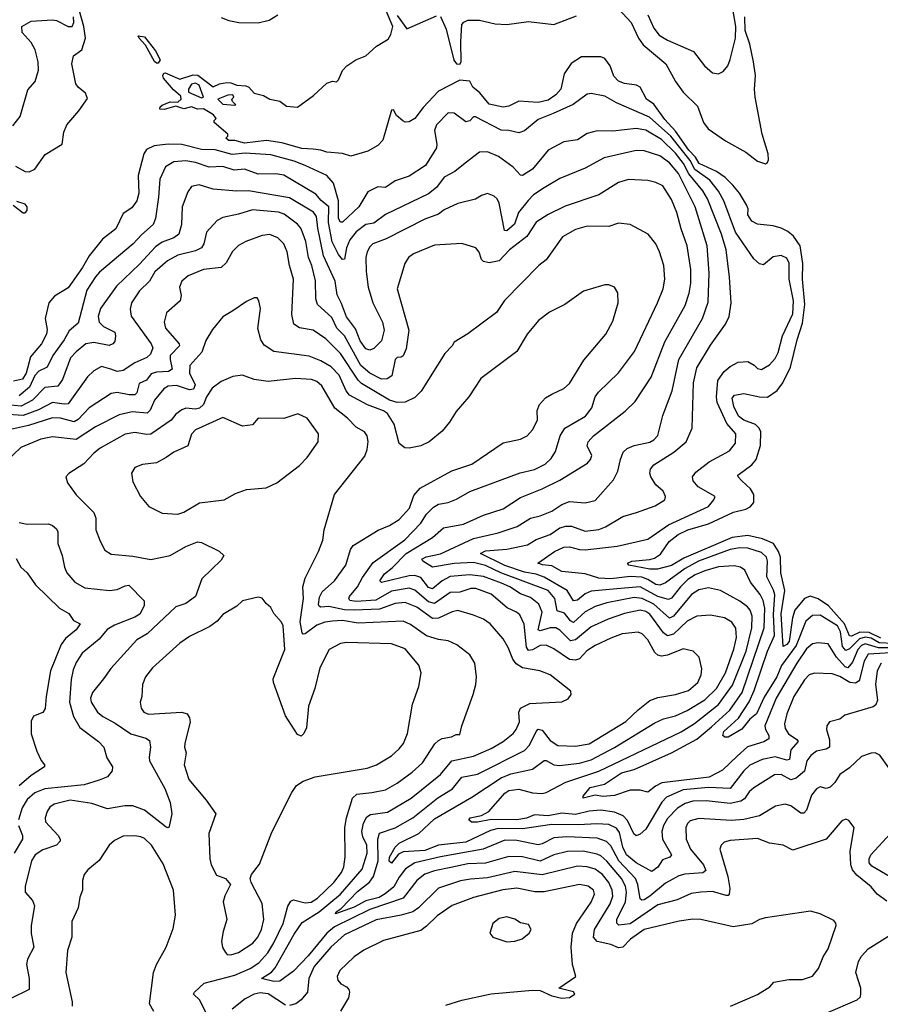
# Model space of a CAD drawing. Extents: x 1246230 to 1426786, y 660032 to 763141.
# Tile 539 of 566: x 1364347 to 1368742, y 746633 to 751660. Entities that reach past the tile are written whole.
import ezdxf

# ---------------------------------------------------------------- set-up
doc = ezdxf.new("R2010")
doc.units = 0

msp = doc.modelspace()

# ---------------------------------------------------------------- linework, layer by layer
at = {"layer": '0CON10XD'}
for points in [[(1364325, 750911.8), (1364375, 750885.4), (1364395, 750882.5), (1364425, 750896.9), (1364477.6, 750972.4), (1364564.4, 751025), (1364573.1, 751085), (1364587, 751123), (1364649.6, 751195), (1364692.8, 751257.2), (1364683.5, 751285), (1364645.2, 751315.2), (1364633.3, 751333.3), (1364613.9, 751435), (1364622.5, 751475), (1364665, 751506.8), (1364683.1, 751565), (1364675.1, 751625.1), (1364650.7, 751710.7)], [(1368745, 748502.3), (1368685, 748530.5), (1368637.2, 748532.8), (1368595, 748512.2), (1368585, 748514.7), (1368559.6, 748575), (1368476.6, 748666.6), (1368425, 748703.1), (1368383.5, 748716.5), (1368355, 748704.8), (1368305.1, 748645), (1368293.5, 748606.5), (1368276.4, 748485), (1368265, 748469.1), (1368245, 748459.2), (1368236.2, 748626.2), (1368254.9, 748745), (1368233.2, 748835), (1368231.3, 748915), (1368222.4, 748945), (1368195.9, 748985), (1368139.8, 749009.8), (1368065.5, 749025.5), (1367985, 749016.2), (1367738.7, 748911.3), (1367675, 748872.6), (1367604, 748855), (1367565, 748854.2), (1367456.7, 748875), (1367450, 748885), (1367472.5, 748895), (1367565, 748903.9), (1367588.6, 748911.4), (1367618.6, 748931.4), (1367663.8, 748995), (1367708.6, 749031.4), (1367758.5, 749055), (1367865, 749086.3), (1367992.1, 749145), (1368055, 749161.3), (1368077.1, 749172.9), (1368095.7, 749195), (1368095.2, 749235), (1368079.5, 749265), (1368035, 749305.9), (1368015.4, 749325), (1368013.6, 749335), (1368085, 749387.5), (1368108.3, 749415), (1368129.2, 749485), (1368131.9, 749555), (1368123.3, 749575), (1368105, 749593.8), (1368045, 749615.2), (1368018.3, 749635), (1367993, 749685), (1367985, 749728), (1367996.8, 749743.2), (1368045, 749751.1), (1368125, 749734.4), (1368165, 749732.2), (1368215, 749766), (1368244, 749805), (1368282.4, 749885), (1368316.7, 750025), (1368345, 750110.5), (1368356.6, 750205), (1368344.1, 750335), (1368346.5, 750415), (1368332.3, 750505), (1368298.6, 750555), (1368269.2, 750579.2), (1368234.8, 750595.2), (1368195, 750606.7), (1368115.3, 750615.3), (1368085, 750631.9), (1368065, 750663.8), (1368067, 750695), (1368058, 750715), (1368023.3, 750775), (1367988.7, 750815), (1367950, 750855), (1367905, 750885.1), (1367816.5, 750926.5), (1367798.7, 750958.7), (1367764.5, 750994.5), (1367695, 751091.2), (1367640.6, 751150.6), (1367585, 751229), (1367547.7, 751255), (1367515.5, 751315), (1367496, 751326), (1367435, 751333.8), (1367405, 751345.6), (1367381, 751371), (1367362.2, 751425), (1367335, 751461.9), (1367315, 751469.7), (1367215, 751470.6), (1367162.9, 751437.1), (1367126.7, 751383.4), (1367110.4, 751305), (1367085, 751276.9), (1367045, 751248.4), (1366995, 751237.7), (1366896.4, 751243.6), (1366845, 751218.1), (1366815, 751212.7), (1366745, 751228.5), (1366697.3, 751287.3), (1366660.4, 751315), (1366645, 751346.8), (1366595, 751351), (1366485, 751294.6), (1366408.1, 751211.9), (1366365, 751155.6), (1366335, 751138.1), (1366315, 751136.9), (1366303, 751143), (1366271.5, 751171.5), (1366255, 751200), (1366245, 751197.5), (1366200.8, 751045), (1366175, 751018), (1366125, 750988), (1366037.6, 750962.4), (1365995, 750976), (1365915, 750982.9), (1365884.3, 750994.3), (1365845, 750998.1), (1365787.9, 751002.1), (1365685, 751031.5), (1365607.3, 751042.7), (1365495, 751029.2), (1365445, 751043.3), (1365415, 751043.3), (1365400, 751055), (1365410, 751065), (1365410, 751075), (1365340, 751135), (1365340, 751145), (1365350, 751155), (1365336.2, 751175), (1365285, 751204), (1365255, 751202.5), (1365225, 751215.6), (1365185, 751205.4), (1365145, 751219.2), (1365085, 751201.8), (1365062.9, 751202.9), (1365064.7, 751215.3), (1365075, 751223.5), (1365115, 751240.9), (1365155, 751238.5), (1365172.1, 751255), (1365169.4, 751269.4), (1365131.9, 751301.9), (1365081.6, 751361.6), (1365078.5, 751375), (1365083.1, 751386.9), (1365090.6, 751389.4), (1365165, 751356.7), (1365232.3, 751377.7), (1365257.2, 751377.2), (1365335, 751317.5), (1365367, 751333), (1365405, 751339.1), (1365425, 751338), (1365455, 751325.3), (1365502.6, 751322.6), (1365517.8, 751315), (1365545, 751285.6), (1365592.4, 751272.4), (1365625, 751254.7), (1365675, 751244.4), (1365708.8, 751218.8), (1365765, 751213.3), (1365847.5, 751272.5), (1365915, 751336.2), (1365945, 751346.2), (1365965, 751342.5), (1365975, 751352.5), (1365995, 751401.2), (1366017.5, 751425), (1366064.2, 751455), (1366114.1, 751475.9), (1366169.2, 751525), (1366228.8, 751561.2), (1366242.2, 751585), (1366251.9, 751625), (1366219.2, 751705)], [(1367385, 751737.7), (1367469.3, 751645), (1367506.5, 751565), (1367531.3, 751531.3), (1367646, 751435), (1367695.3, 751345), (1367735, 751289.1), (1367808, 751218), (1367838.1, 751135), (1367863.2, 751103.2), (1367951.7, 751041.7), (1368054.4, 750984.4), (1368115, 750936.9), (1368155, 750924), (1368165, 750930), (1368170.8, 750945), (1368169.1, 750975), (1368137.9, 751075), (1368102.9, 751265), (1368099, 751305), (1368104.2, 751375.8), (1368094.1, 751445), (1368075.8, 751535.8), (1368051.2, 751605), (1368049.9, 751675)], [(1367554.7, 751685), (1367585, 751616.7), (1367611.7, 751581.7), (1367655.7, 751555), (1367786.9, 751496.9), (1367843.6, 751423.6), (1367885, 751388.8), (1367915, 751383.8), (1367940, 751395), (1367962.5, 751425), (1367975, 751456.7), (1368002.7, 751565), (1368004.7, 751625), (1367983.2, 751745)], [(1364312.4, 751117.6), (1364350, 751165), (1364388.3, 751301.7), (1364425.8, 751345), (1364443, 751403), (1364442.2, 751445), (1364426.2, 751506.2), (1364405, 751542.9), (1364360, 751595), (1364358, 751625), (1364405, 751653.3), (1364515, 751660), (1364535, 751656.2), (1364595, 751625.6), (1364615, 751624.5), (1364623.9, 751645), (1364621.9, 751675)], [(1365375, 751672), (1365415.8, 751655.8), (1365465.9, 751645.9), (1365565, 751644.2), (1365621.7, 751658.3), (1365665.9, 751684.1)], [(1366275, 751681.2), (1366323.6, 751613.6), (1366475, 751679.4)], [(1366495, 751676), (1366525, 751612), (1366563.3, 751453.3), (1366577.8, 751435), (1366595, 751432.6), (1366601.6, 751445), (1366598.9, 751548.9), (1366604.6, 751635), (1366615, 751648), (1366635, 751657.5), (1366695, 751656.9), (1366775, 751639.2), (1366835, 751635.6), (1366945, 751651.5), (1367075, 751634.7), (1367189.9, 751680.1)], [(1365055, 751437.3), (1365045, 751437.3), (1365035, 751446.9), (1364989.7, 751529.7), (1364956.7, 751565), (1364951.7, 751578.3), (1364985, 751572.5), (1365040.8, 751500.8), (1365064.6, 751455), (1365055, 751437.3)], [(1365275, 751261.4), (1365285, 751264.2), (1365264, 751325), (1365244.4, 751335.6), (1365225, 751330.8), (1365208.9, 751305), (1365209.6, 751289.6), (1365275, 751261.4)], [(1367595, 748775.9), (1367555, 748802), (1367523.4, 748813.4), (1367465, 748817), (1367365, 748805.1), (1367305, 748807.8), (1367235, 748830.8), (1367115, 748841.9), (1367065, 748872), (1367016, 748876), (1366992, 748885), (1367077.9, 748945), (1367125, 748967.4), (1367155, 748968.9), (1367205, 748954.7), (1367235, 748953), (1367398.2, 748971.8), (1367555, 749007.6), (1367659.7, 749080.3), (1367864.4, 749175), (1367891.1, 749208.9), (1367898.8, 749225), (1367811.8, 749275), (1367785.5, 749305), (1367783.3, 749325), (1367799.9, 749350.1), (1367867.9, 749402.1), (1367972, 749458), (1368001.7, 749498.3), (1368003.8, 749545), (1367958.7, 749598.7), (1367908.7, 749705), (1367904.5, 749735), (1367912, 749818), (1367945, 749864.5), (1367975, 749889.5), (1368015, 749910.5), (1368065, 749914.2), (1368096.8, 749896.8), (1368115, 749878.8), (1368135, 749874), (1368175, 749897.5), (1368205, 749930), (1368219.5, 749960.5), (1368242.9, 750045), (1368295, 750157.5), (1368299.1, 750225), (1368275.5, 750335), (1368276.6, 750416.6), (1368265, 750442), (1368235, 750455.7), (1368195, 750450), (1368145, 750408.8), (1368125, 750414), (1368095, 750438.6), (1368001.6, 750575), (1367942.5, 750735), (1367914.6, 750784.6), (1367870.8, 750840.8), (1367795, 750895.7), (1367771.1, 750941.1), (1367671.5, 751065), (1367562.8, 751162.8), (1367395.3, 751235.3), (1367335, 751269.1), (1367265, 751283.1), (1367245, 751280), (1367173.8, 751226.2), (1367070.4, 751180.4), (1366995, 751150.3), (1366925, 751093.3), (1366895, 751082.1), (1366845, 751094.6), (1366805, 751095.7), (1366675, 751164.6), (1366665, 751164.5), (1366645, 751144.4), (1366625, 751138.5), (1366565, 751182.2), (1366535, 751184.5), (1366475, 751124), (1366465.5, 751095), (1366476.8, 751025), (1366474.7, 751005.3), (1366418.5, 750915), (1366335, 750860.9), (1366265, 750837.3), (1366215, 750802.5), (1366175, 750806.7), (1366125, 750781.5), (1366079.1, 750705), (1365995, 750626.5), (1365985, 750625.9), (1365974.7, 750644.7), (1365974.8, 750735), (1365949.7, 750825), (1365915.5, 750865), (1365805, 750915.3), (1365748.2, 750938.2), (1365629.2, 750969.2), (1365497.7, 750977.7), (1365431.7, 750971.7), (1365344.5, 750995.5), (1365275, 750996.7), (1365175, 751022.7), (1365105, 751024.1), (1365033.6, 751016.4), (1364995, 750997.5), (1364980.3, 750975), (1364951.2, 750865), (1364955.8, 750775), (1364945, 750735.6), (1364920, 750700), (1364875, 750670.6), (1364837.2, 750592.8), (1364770.6, 750539.4), (1364701.8, 750455), (1364668.3, 750395), (1364595, 750291.5), (1364525, 750248.9), (1364496.7, 750215), (1364477.3, 750135), (1364487.9, 750077.9), (1364484.2, 750054.2), (1364458.8, 750005), (1364402.2, 749937.8), (1364380.7, 749855), (1364360.7, 749825), (1364315, 749814.8)], [(1365445, 751223.8), (1365450, 751225), (1365433, 751243), (1365430, 751255), (1365440, 751265), (1365435, 751276.2), (1365410, 751275), (1365358.8, 751255), (1365385, 751229.2), (1365445, 751223.8)], [(1368805, 748452), (1368732.6, 748452.6), (1368665, 748473.7), (1368645, 748464.6), (1368627.7, 748445), (1368599.7, 748380.3), (1368575, 748350), (1368562.1, 748355), (1368517.4, 748405), (1368475, 748472.5), (1368425, 748478.5), (1368395, 748472.8), (1368365, 748446.8), (1368315.2, 748375), (1368209.6, 748195), (1368151.7, 748055), (1368155.2, 748035), (1368172.4, 748005), (1368172.3, 747987.7), (1368146.6, 747973.4), (1368063.2, 747946.8), (1368010.1, 747899.9), (1367935, 747828.6), (1367867.2, 747792.8), (1367626.1, 747763.9), (1367593.3, 747746.7), (1367555, 747715.5), (1367515, 747726.5), (1367465, 747725.4), (1367385, 747699.2), (1367325, 747694.4), (1367285, 747699.7), (1367224, 747685), (1367223.6, 747695), (1367260.5, 747739.5), (1367333.5, 747756.5), (1367419.3, 747815), (1367485, 747831.8), (1367675, 747915.9), (1367805, 747986.9), (1367880, 748049.9), (1367972.9, 748135), (1368035.5, 748225), (1368148.7, 748555), (1368151.2, 748655), (1368144.1, 748694.1), (1368128.3, 748725), (1368078.5, 748788.5), (1368049.7, 748849.7), (1368028, 748865), (1367995, 748871.3), (1367915, 748865.5), (1367845, 748845.5), (1367796.7, 748825), (1367759.2, 748800.8), (1367720.6, 748765), (1367675, 748705.8), (1367660.4, 748699.6), (1367605, 748715.6), (1367515, 748763.6), (1367395.4, 748754.6), (1367265, 748742.4), (1367235, 748728), (1367195, 748696.2), (1367175, 748693.2), (1367142.2, 748745), (1367025, 748813.4), (1366985, 748828.6), (1366925, 748839.1), (1366823.7, 748873.7), (1366700, 748935), (1366725, 748947.2), (1366835, 748956.2), (1366940.8, 748979.2), (1366985, 749005.4), (1367055, 749031.6), (1367105, 749064.7), (1367135, 749073.8), (1367165, 749073.7), (1367235, 749048.9), (1367305, 749057.6), (1367339, 749071), (1367426.4, 749123.6), (1367495.9, 749144.1), (1367591.7, 749178.3), (1367641.2, 749208.8), (1367644, 749225), (1367632.1, 749252.1), (1367595.6, 749285), (1367570.6, 749325), (1367564.5, 749345), (1367567.9, 749365), (1367585, 749387.1), (1367687.9, 749452.1), (1367751.1, 749505), (1367781.5, 749575), (1367786.9, 749805), (1367805, 749882.5), (1367875, 749997.8), (1367950.9, 750105), (1367970, 750145), (1367980, 750215), (1367972.2, 750345), (1367955.2, 750485), (1367930.7, 750565), (1367859.3, 750745), (1367835, 750786.8), (1367763.4, 750873.4), (1367737.4, 750925), (1367695, 750978.4), (1367625, 751048.5), (1367545, 751095.2), (1367495, 751104.8), (1367375, 751091.3), (1367295, 751092.1), (1367245, 751078.2), (1367195, 751046.4), (1367125, 751037.1), (1367045, 750993.3), (1366965, 750897.1), (1366915, 750863.6), (1366905, 750866.9), (1366867.6, 750907.6), (1366791.5, 750961.5), (1366735, 750984.6), (1366695, 750983.8), (1366622, 750928), (1366568.5, 750885), (1366514.4, 750855.6), (1366475, 750803.8), (1366435, 750770.3), (1366215, 750664.7), (1366155, 750620.3), (1366115, 750613.8), (1366065, 750577.3), (1366033.5, 750536.5), (1366016.2, 750495), (1366005, 750437.5), (1365995, 750435.8), (1365975, 750460.9), (1365943.1, 750525), (1365923.7, 750623.7), (1365924.9, 750705), (1365886.9, 750736.9), (1365859.8, 750769.8), (1365695, 750865.8), (1365655, 750872.6), (1365565, 750871.9), (1365495, 750896.5), (1365441.7, 750891.7), (1365385, 750910.3), (1365315, 750906.2), (1365245, 750931.3), (1365195, 750939.8), (1365135, 750933.6), (1365092, 750908), (1365063.5, 750846.5), (1365056.6, 750753.4), (1365040, 750645), (1365029.1, 750615), (1364968.5, 750561.5), (1364927.1, 750515), (1364755, 750370.7), (1364735, 750347.7), (1364690.2, 750279.8), (1364645, 750110.5), (1364599.2, 750070.8), (1364574.3, 750025), (1364515.7, 749945), (1364486.9, 749885), (1364444.9, 749865.1), (1364425, 749843.5), (1364397, 749783), (1364345, 749738.9)], [(1368795, 748427.5), (1368679.7, 748420.3), (1368659.5, 748385), (1368633.3, 748285), (1368615, 748271.6), (1368585.9, 748275.9), (1368535, 748305.6), (1368495, 748320.3), (1368405, 748323.8), (1368378.1, 748315), (1368355, 748289.6), (1368299.5, 748205), (1368263.9, 748115), (1368252.8, 748065), (1368255, 748040.6), (1368273.1, 748013.1), (1368315.5, 747985), (1368321.5, 747975), (1368285, 747932.7), (1368277.5, 747882.5), (1368265, 747879), (1368205, 747896), (1368138.1, 747881.9), (1368075, 747853.9), (1368045, 747824.7), (1367975.6, 747735), (1367865, 747738.9), (1367735, 747728.2), (1367649.7, 747690.3), (1367626, 747664), (1367545, 747526.5), (1367515, 747500.6), (1367495, 747493.3), (1367482.2, 747502.2), (1367450.9, 747570.9), (1367429.1, 747595), (1367385, 747612.9), (1367315, 747623), (1367255, 747619.5), (1367185, 747601.1), (1367115, 747608), (1367045, 747594.9), (1366975, 747600.7), (1366935, 747583.8), (1366885, 747574.7), (1366753.7, 747576.3), (1366685, 747562.8), (1366653.3, 747563.3), (1366640.5, 747575), (1366646.7, 747585), (1366705, 747596.7), (1366743, 747617), (1366825, 747710), (1366845.2, 747724.8), (1366895, 747731.8), (1366965, 747712.7), (1367015, 747709.6), (1367034.6, 747714.6), (1367135, 747767.1), (1367305, 747822.6), (1367725, 748023.2), (1367793, 748067), (1367915, 748163), (1367987.6, 748262.4), (1368056, 748435), (1368085.7, 748554.3), (1368087.7, 748615), (1368076.8, 748645), (1368062.7, 748662.7), (1368025, 748690.7), (1367925.8, 748745), (1367865, 748758.8), (1367815, 748748.9), (1367776.7, 748725), (1367685, 748614.3), (1367665, 748603.8), (1367585.1, 748675.1), (1367525, 748704.9), (1367485, 748709.9), (1367345, 748683), (1367285, 748663.4), (1367235, 748636.4), (1367175, 748582.5), (1367160.2, 748590.2), (1367129.8, 748629.8), (1367091.4, 748641.4), (1367080.4, 748705), (1367045, 748745.9), (1366804.3, 748835), (1366725, 748872.4), (1366665, 748887.7), (1366565, 748883.5), (1366455, 748864.3), (1366405.5, 748895), (1366400, 748905), (1366422.5, 748917.5), (1366495, 748932.5), (1366665, 749011.1), (1366790.3, 749039.7), (1366888.1, 749071.9), (1366955, 749114.7), (1367005, 749126.9), (1367065, 749151.2), (1367115, 749184), (1367155, 749200.7), (1367235, 749192.9), (1367285, 749205.5), (1367379.7, 749310.3), (1367401.8, 749355), (1367415.2, 749414.8), (1367428.4, 749451.6), (1367448.9, 749471.1), (1367485, 749485.4), (1367565, 749502.9), (1367585.6, 749515), (1367605, 749537.5), (1367630.9, 749639.1), (1367679.1, 749765), (1367713.1, 749925), (1367834.2, 750135), (1367862.1, 750217.9), (1367868.5, 750365), (1367857.1, 750505), (1367796.9, 750705), (1367710.7, 750875), (1367665, 750929.5), (1367615, 750964.7), (1367535, 750990.8), (1367495, 750991.8), (1367330.8, 750955), (1367235, 750901.8), (1367105, 750849.6), (1367025, 750802.3), (1366970, 750765), (1366942.9, 750737.1), (1366894.8, 750675.2), (1366874, 750616), (1366835, 750581.1), (1366823.3, 750583.3), (1366795, 750723.3), (1366785.5, 750745), (1366769.1, 750759.1), (1366735, 750772.5), (1366705, 750762.9), (1366675, 750743.5), (1366585, 750721.8), (1366515, 750689.2), (1366485, 750667.5), (1366415, 750640.9), (1366218.1, 750541.9), (1366151.1, 750515), (1366135, 750500.5), (1366122, 750475), (1366114.6, 750445), (1366115.5, 750375), (1366126.1, 750293.9), (1366150, 750215), (1366200.4, 750115), (1366208.1, 750075), (1366195, 750020.8), (1366155, 749981.5), (1366135, 749971.9), (1366115, 749979.5), (1366085, 750019.6), (1366061, 750081), (1366015, 750143.5), (1365991.1, 750211.1), (1365967.5, 750255), (1365958.6, 750325), (1365898.9, 750455), (1365868.8, 750595), (1365862.9, 750655), (1365847.1, 750677.1), (1365725, 750751), (1365515, 750786.7), (1365455, 750785.3), (1365335, 750794.7), (1365263.6, 750816.4), (1365225, 750808.6), (1365205, 750781.2), (1365176.2, 750705), (1365174.1, 750615), (1365159.1, 750565), (1365134.4, 750545.6), (1365075, 750524.3), (1365040.2, 750499.8), (1364958.7, 750411.3), (1364841.1, 750298.9), (1364760.3, 750185), (1364748.4, 750145), (1364753.6, 750115), (1364775, 750093.8), (1364832.5, 750065), (1364836.9, 750045), (1364832.5, 750017.5), (1364823.1, 750005), (1364804, 749996), (1364725, 750012.2), (1364685, 750004.6), (1364635.2, 749964.8), (1364607.3, 749932.7), (1364565, 749822.2), (1364541.6, 749788.4), (1364475, 749781.8), (1364412.7, 749717.3), (1364355, 749686.2), (1364209.2, 749700.8)], [(1368745.9, 748374.1), (1368724.8, 748335.2), (1368716.5, 748265), (1368726.7, 748185), (1368718.1, 748161.9), (1368705, 748152.3), (1368561.1, 748108.9), (1368535, 748089.2), (1368482.5, 748075), (1368468.8, 748055), (1368467.5, 748035), (1368482.4, 747982.4), (1368482.1, 747945), (1368465.3, 747934.7), (1368415, 747924.7), (1368387.6, 747902.4), (1368367.1, 747875), (1368355, 747823.1), (1368312.3, 747787.7), (1368285, 747779.2), (1368235, 747805.8), (1368201.4, 747805), (1368095, 747737.5), (1368072.3, 747717.7), (1368048.3, 747681.7), (1368029.8, 747670.2), (1367975, 747658.3), (1367852.2, 747672.2), (1367785, 747669.5), (1367745, 747657.8), (1367705.7, 747634.3), (1367655, 747581.6), (1367634.4, 747545), (1367626, 747515), (1367628.8, 747475), (1367674.6, 747395), (1367666.2, 747383.8), (1367629.5, 747370.5), (1367605, 747332.7), (1367575, 747310), (1367495, 747354.1), (1367446.2, 747395), (1367426.8, 747435), (1367409.8, 747509.8), (1367395, 747532.6), (1367355, 747550.7), (1367294.8, 747554.8), (1367201.3, 747548.7), (1367065, 747550.4), (1366915, 747529.1), (1366789.7, 747530.3), (1366750.5, 747519.5), (1366625, 747460.4), (1366485, 747445.4), (1366415, 747418.5), (1366305, 747411.9), (1366281.6, 747398.4), (1366245, 747353.8), (1366233.3, 747363.3), (1366235, 747383.3), (1366264.1, 747435), (1366285.3, 747455), (1366385, 747505.3), (1366465, 747579), (1366655, 747689.6), (1366805, 747788.7), (1366855, 747809.8), (1366965, 747833.5), (1367025, 747877.1), (1367035, 747877.7), (1367075, 747855.9), (1367102.7, 747852.7), (1367205, 747864.4), (1367265, 747881.2), (1367385, 747943.5), (1367589.6, 748070.4), (1367635, 748090), (1367695, 748105.3), (1367755, 748132), (1367845, 748187), (1367904.4, 748245.6), (1367951.6, 748325), (1367993.7, 748446.3), (1368007.2, 748505), (1368003.9, 748553.9), (1367983.5, 748583.5), (1367946.1, 748606.1), (1367875, 748619.3), (1367805, 748613.9), (1367755, 748589.7), (1367685, 748522.6), (1367655, 748513.8), (1367635, 748528.6), (1367565, 748624.3), (1367545, 748637.6), (1367515, 748644.4), (1367435, 748628.7), (1367351.6, 748598.4), (1367265, 748559.5), (1367185, 748494.3), (1367159, 748489), (1367105, 748542.1), (1367085, 748554.3), (1367055.2, 748555.2), (1367005, 748539.4), (1366995, 748544.4), (1367015.2, 748635), (1366997.8, 748675), (1366955, 748709), (1366905, 748728.8), (1366849.7, 748765), (1366807, 748783), (1366715, 748817.5), (1366645, 748826.3), (1366545, 748816.4), (1366505, 748795.2), (1366454.8, 748754.8), (1366435, 748760.3), (1366395, 748811.6), (1366365, 748821.6), (1366335, 748820.1), (1366195, 748785.6), (1366185.6, 748795), (1366210.1, 748829.9), (1366248.9, 748861.1), (1366321.1, 748935), (1366454.5, 749015.5), (1366511.9, 749065), (1366614, 749085), (1366715, 749129.3), (1366815, 749162.2), (1366905, 749219.6), (1367015, 749265.3), (1367105, 749308), (1367246.7, 749395), (1367261.9, 749415), (1367267.8, 749435), (1367245, 749483.3), (1367249.6, 749505), (1367277.1, 749535), (1367438.6, 749661.4), (1367489.4, 749710.6), (1367572.1, 749835), (1367641.5, 750015), (1367745, 750201.4), (1367766.1, 750263.9), (1367774.2, 750315), (1367774.7, 750385), (1367754.7, 750505), (1367725, 750592.5), (1367702.4, 750675), (1367675, 750742.5), (1367631.2, 750811.2), (1367595, 750829.2), (1367555, 750839.2), (1367455, 750843.5), (1367405, 750829.5), (1367303.5, 750766.5), (1367132.8, 750707.2), (1367045, 750665.4), (1366985, 750625.4), (1366937.1, 750552.9), (1366847.5, 750485), (1366795, 750428.8), (1366745, 750418.5), (1366715.8, 750425), (1366705.4, 750435.4), (1366693.7, 750473.7), (1366676, 750495), (1366605, 750517.1), (1366465, 750508.7), (1366357.5, 750465), (1366333.1, 750445), (1366314.3, 750415), (1366274.6, 750285.4), (1366334.7, 750075), (1366321, 749979), (1366305, 749944.4), (1366295, 749937.1), (1366275, 749935.9), (1366264.7, 749925), (1366247.7, 749842.3), (1366223.8, 749826.2), (1366195.3, 749824.7), (1366135, 749855.6), (1366088.3, 749895), (1366006.2, 750045), (1365966, 750085), (1365940.1, 750140.1), (1365867.8, 750205), (1365858.4, 750235), (1365857.4, 750327.4), (1365838.6, 750405), (1365821.7, 750445), (1365808, 750528), (1365794.8, 750564.8), (1365783.5, 750595), (1365765, 750616.7), (1365697.7, 750667.7), (1365667.9, 750677.9), (1365535, 750689.1), (1365465, 750666.2), (1365385, 750649.5), (1365354.7, 750635.3), (1365301.8, 750575), (1365287.7, 750515), (1365274.7, 750495.3), (1365245, 750480), (1365155, 750458.3), (1365101.1, 750428.9), (1365037.8, 750372.2), (1365010.6, 750325), (1364958.9, 750275), (1364918.8, 750215), (1364912, 750182), (1364916, 750146), (1365019.2, 750005), (1365026.1, 749985), (1365015, 749952.5), (1364995.5, 749935), (1364935, 749907.8), (1364875, 749868.6), (1364845, 749863.3), (1364812.7, 749875), (1364765, 749889.2), (1364725, 749866.4), (1364693.4, 749836.6), (1364595, 749699.4), (1364575, 749696.8), (1364514.5, 749705.5), (1364442.3, 749667.7), (1364365, 749639.4), (1364265, 749645.8)], [(1364313.1, 750713.1), (1364365, 750674.2), (1364375, 750674.3), (1364385.7, 750685), (1364385.7, 750705), (1364375, 750718.6), (1364332.1, 750732.1)], [(1368785, 747839.4), (1368740, 747905), (1368715, 747917.1), (1368695.5, 747914.5), (1368645, 747898.1), (1368585, 747839.4), (1368535, 747805.4), (1368509.1, 747765), (1368485, 747742), (1368465, 747733.8), (1368435, 747742.5), (1368415, 747732.2), (1368390.2, 747699.8), (1368365, 747624.3), (1368351.2, 747608.8), (1368335, 747608.5), (1368285, 747646.4), (1368255, 747653.8), (1368206.1, 747643.9), (1368125, 747594.6), (1368043.9, 747576.1), (1367981.7, 747571.7), (1367815, 747581.8), (1367771, 747569), (1367756.7, 747555), (1367748.5, 747535), (1367750.4, 747475), (1367772.2, 747425), (1367839.6, 747345), (1367850.8, 747315), (1367836, 747304), (1367743.6, 747296.4), (1367712.3, 747287.7), (1367645, 747251.8), (1367564, 747184), (1367535, 747166.5), (1367524.7, 747164.7), (1367515, 747171.4), (1367503.2, 747245), (1367491.5, 747275), (1367405.8, 747365), (1367365, 747441.8), (1367343.5, 747463.5), (1367295, 747480.4), (1367141.6, 747488.4), (1367075, 747483.2), (1367015, 747451.4), (1366995, 747447), (1366885, 747469.6), (1366825, 747471.2), (1366714.3, 747425), (1366495, 747385.2), (1366365.5, 747355), (1366317.1, 747325), (1366285, 747281.8), (1366258.3, 747231.7), (1366213.2, 747196.8), (1366182, 747178), (1366115, 747160.9), (1366055, 747128.5), (1365960, 747095), (1365962.5, 747105), (1365988.8, 747121.2), (1366071.7, 747208.3), (1366133.3, 747256.7), (1366153.7, 747285), (1366178, 747365), (1366175.5, 747475), (1366183.8, 747506.2), (1366265, 747533), (1366355, 747585.3), (1366482.6, 747687.4), (1366557.3, 747732.7), (1366605, 747792.8), (1366685, 747807.6), (1366925, 747928.4), (1366950.3, 747955), (1366983.7, 748026.3), (1366995, 748036.9), (1367015, 748032.5), (1367055, 747979.7), (1367095, 747954.7), (1367185, 747951), (1367255, 747963.2), (1367443, 748077), (1367505, 748136.7), (1367565, 748183.2), (1367605, 748198.9), (1367695, 748214.6), (1367762, 748235), (1367810, 748275), (1367827.5, 748315), (1367830, 748345), (1367816.2, 748405), (1367786.7, 748435), (1367735, 748448.1), (1367655, 748414.7), (1367625, 748410), (1367605, 748414.6), (1367589.5, 748429.5), (1367555, 748494.4), (1367525, 748524.3), (1367505, 748532.9), (1367423.3, 748525), (1367365, 748502.5), (1367285, 748464.1), (1367243.3, 748436.7), (1367205, 748397.3), (1367185, 748389.7), (1367153.8, 748393.8), (1367075, 748448.2), (1367035, 748465.8), (1367005, 748464.3), (1366965, 748442.2), (1366945, 748439.7), (1366935.8, 748455.8), (1366923.3, 748573.3), (1366900.4, 748620.4), (1366884.3, 748634.3), (1366836.7, 748656.7), (1366755, 748726.4), (1366676.1, 748756.1), (1366650.8, 748755), (1366595, 748736.1), (1366545, 748734.8), (1366465, 748679.5), (1366435, 748687.2), (1366365, 748747.5), (1366335, 748757.8), (1366245, 748741.5), (1366165, 748696.3), (1366065, 748689.6), (1366033.6, 748695), (1366027.7, 748705), (1366031.8, 748715), (1366072.3, 748765), (1366097.4, 748812.6), (1366151.6, 748888.4), (1366313.5, 749005), (1366395, 749088.5), (1366425, 749135.4), (1366459.5, 749170.5), (1366485, 749185.8), (1366535, 749194.7), (1366578.3, 749211.7), (1366645, 749250.8), (1366903.1, 749346.9), (1366975, 749363.9), (1367029.8, 749390.2), (1367060.3, 749419.7), (1367083.8, 749455), (1367107.2, 749535), (1367131.1, 749575), (1367235.6, 749635), (1367267.9, 749677.9), (1367286, 749734), (1367301.9, 749758.1), (1367405, 749856.7), (1367486.4, 749965), (1367604.6, 750215), (1367632.7, 750285), (1367641.8, 750335), (1367635.6, 750404.4), (1367613.3, 750475), (1367595.4, 750515.4), (1367556, 750565), (1367465, 750614.4), (1367405, 750621.9), (1367355, 750603.5), (1367245, 750605.5), (1367185, 750588.9), (1367118.9, 750551.1), (1367035, 750434.2), (1366998, 750405), (1366823.2, 750226.8), (1366782.5, 750165), (1366635, 750055.8), (1366565.8, 750014.2), (1366555.5, 749994.5), (1366518.6, 749955), (1366396.5, 749763.5), (1366365, 749731.2), (1366315, 749706.9), (1366275, 749706.1), (1366235, 749716.7), (1366093, 749803), (1366075, 749820), (1365984.9, 749954.9), (1365911, 750031), (1365845, 750073.9), (1365775, 750087.1), (1365746.7, 750105), (1365737.3, 750155), (1365745.9, 750335), (1365724.8, 750404.8), (1365712.3, 750475), (1365695, 750515.6), (1365665, 750546.4), (1365625, 750562.7), (1365585, 750558.2), (1365501.7, 750528.3), (1365465, 750507.3), (1365432.9, 750477.1), (1365401.5, 750418.5), (1365375.6, 750395), (1365285.4, 750384.6), (1365208.1, 750351.9), (1365174.4, 750325), (1365163.1, 750295), (1365172.4, 750252.4), (1365166.5, 750225), (1365097.4, 750162.6), (1365085.5, 750115), (1365092.1, 750085), (1365161.8, 750005), (1365163.6, 749995), (1365116.2, 749945), (1365114.8, 749925), (1365126.1, 749875), (1365106.7, 749863.3), (1365045, 749860.4), (1365019, 749851), (1364995, 749819.3), (1364957.3, 749802.7), (1364945.9, 749755), (1364935.2, 749744.8), (1364906.1, 749743.9), (1364845, 749756.4), (1364815, 749751.2), (1364702.3, 749677.7), (1364645, 749619.4), (1364625, 749606.7), (1364555, 749626), (1364515, 749626.6), (1364391.7, 749588.3), (1364285, 749564.7)], [(1368775, 747158.9), (1368726.4, 747195), (1368695, 747232.9), (1368622.1, 747292.1), (1368599.3, 747319.3), (1368590.4, 747345), (1368587.3, 747415), (1368607.5, 747535), (1368581.7, 747571.7), (1368565, 747578), (1368545, 747568.8), (1368465, 747476), (1368295, 747418.8), (1368245, 747445.6), (1368175, 747454.5), (1368115, 747478.6), (1367975, 747468.9), (1367945, 747460), (1367929.1, 747445), (1367922.5, 747425), (1367962.9, 747285), (1367973.1, 747223.1), (1367970.4, 747195), (1367965, 747187.8), (1367955, 747187.6), (1367885, 747208.4), (1367824.7, 747204.7), (1367775, 747197.5), (1367705, 747166.2), (1367605, 747140), (1367465, 747043.7), (1367406.2, 747036.2), (1367396.2, 747046.2), (1367396.5, 747065), (1367439.8, 747155), (1367446.1, 747205), (1367440.5, 747235), (1367419.3, 747275), (1367345, 747362.6), (1367315, 747390.2), (1367295, 747399.4), (1367225, 747414.4), (1367145, 747413.5), (1367075, 747396.5), (1367005, 747363.8), (1366915, 747386), (1366845, 747387), (1366726.2, 747353.9), (1366635, 747349.7), (1366548.7, 747331.3), (1366465.5, 747314.5), (1366415, 747297.2), (1366375, 747265.4), (1366305, 747173.8), (1366135, 747116), (1365955, 747028.6), (1365915, 746996), (1365819.9, 746880.1), (1365745, 746802.4), (1365675, 746750.9), (1365645, 746749.6), (1365582.2, 746765), (1365633, 746797), (1365651.7, 746818.3), (1365749.2, 746990.8), (1365789.5, 747050.5), (1365875.8, 747105), (1365985, 747194.8), (1366095, 747321.8), (1366122.1, 747405), (1366119.3, 747445), (1366098.5, 747488.5), (1366094.8, 747515), (1366102.3, 747557.7), (1366119.5, 747590.5), (1366139, 747601), (1366225, 747614.3), (1366345.5, 747684.5), (1366495, 747806.1), (1366553.8, 747876.2), (1366665, 747898.9), (1366755, 747938.2), (1366816.4, 747973.6), (1366867.3, 748015), (1366881.5, 748035), (1366899.2, 748075), (1366896.4, 748125), (1366903.8, 748145), (1366952.3, 748167.7), (1367115, 748176.2), (1367147.7, 748192.3), (1367162.5, 748215), (1367160.7, 748230.7), (1367056, 748315), (1367003.3, 748335), (1366915, 748351.2), (1366881.6, 748371.6), (1366864.8, 748394.8), (1366841.8, 748455), (1366815, 748498.9), (1366750, 748575), (1366715, 748598.5), (1366665, 748620), (1366585, 748642.8), (1366555, 748637.3), (1366485, 748604.8), (1366455, 748602.6), (1366375, 748659.6), (1366315, 748683.5), (1366265, 748679.2), (1366185, 748650.9), (1366055.8, 748644.2), (1366005, 748646.9), (1365925, 748663.5), (1365885, 748660.3), (1365875.6, 748665), (1365873.5, 748673.5), (1365878.7, 748711.3), (1365891.9, 748738.1), (1365954.4, 748795.6), (1366012.3, 748875), (1366036.1, 748955), (1366049.5, 748975), (1366176.7, 749053.3), (1366235, 749077.3), (1366285, 749108), (1366337.3, 749165), (1366359, 749231), (1366392.1, 749267.9), (1366553.4, 749356.6), (1366655, 749390.5), (1366815, 749500), (1366905, 749518.1), (1366938, 749535), (1366965.6, 749565), (1366990.8, 749615), (1366989.2, 749665), (1367000.8, 749695), (1367031.5, 749728.5), (1367065, 749747.5), (1367125, 749777.3), (1367155, 749802.2), (1367228.1, 749921.9), (1367339.4, 750055), (1367375, 750121.2), (1367402.9, 750215), (1367402, 750265), (1367384.1, 750294.1), (1367355, 750306.2), (1367335, 750306.2), (1367225.8, 750274.2), (1367130, 750205), (1367053.2, 750166.8), (1366996.1, 750123.9), (1366938.6, 750055), (1366885.8, 749965), (1366702.1, 749827.9), (1366640, 749735), (1366575, 749659.4), (1366542.2, 749605), (1366505, 749558.6), (1366438.1, 749505), (1366395, 749484.6), (1366335, 749472.1), (1366313.2, 749473.2), (1366285.4, 749495.4), (1366259.7, 749595), (1366225, 749650), (1366205, 749663), (1366123, 749693), (1366032, 749742), (1366014.8, 749764.8), (1365978.4, 749845), (1365936.8, 749886.8), (1365885, 749918.1), (1365825, 749942.2), (1365645, 749966.2), (1365595, 749998.1), (1365579.1, 750025), (1365563.8, 750083.8), (1365577.1, 750185), (1365568.8, 750225), (1365559.3, 750239.3), (1365545, 750240), (1365505, 750221.2), (1365435, 750174)], [(1365435, 750174), (1365385, 750142), (1365332.1, 750077.9), (1365297.6, 750022.4), (1365277.6, 749962.4), (1365216.3, 749893.7), (1365214.8, 749855), (1365242.9, 749795), (1365235, 749772.7), (1365215, 749770.7), (1365147.3, 749792.7), (1365105, 749788.8), (1365082.7, 749775), (1365035, 749716.5), (1365013.5, 749666.5), (1364998.3, 749651.7), (1364921.6, 749658.4), (1364855, 749642.1), (1364735, 749581.9), (1364635, 749516.2), (1364515, 749529.3), (1364455, 749518.2), (1364352.5, 749475), (1364235.2, 749364.8)], [(1365307.5, 746572.5), (1365265.5, 746655), (1365235, 746683.8), (1365238.9, 746695), (1365289.6, 746740.4), (1365445, 746781.2), (1365524.1, 746815.9), (1365567.6, 746845), (1365613.9, 746895), (1365645, 746946.9), (1365692.4, 747045), (1365716.7, 747133.2), (1365730.8, 747159.2), (1365745, 747165.4), (1365805, 747151.4), (1365835, 747154.8), (1365867.1, 747175), (1365951.8, 747255), (1365990.3, 747305), (1366001.7, 747335), (1366009.1, 747385), (1366007.5, 747535), (1366015.8, 747585), (1366046.1, 747685), (1366068, 747705), (1366144.5, 747714.5), (1366215, 747727.5), (1366275, 747761.1), (1366351.4, 747818.6), (1366404.1, 747865.9), (1366467.4, 747962.6), (1366485, 747980), (1366505, 747990.6), (1366552.1, 747997.9), (1366575, 748010), (1366595, 748010), (1366604, 748055), (1366662.9, 748215), (1366675.6, 748265), (1366679.4, 748305), (1366671.9, 748375), (1366646.4, 748416.4), (1366578.5, 748468.5), (1366535, 748487.9), (1366485, 748495.3), (1366424.8, 748514.8), (1366342.1, 748572.1), (1366305, 748589.7), (1366075, 748578), (1365995, 748591.5), (1365945, 748589.6), (1365905, 748583), (1365865, 748568.1), (1365805, 748524.5), (1365795, 748523.3), (1365789.3, 748529.3), (1365779.5, 748585), (1365795.8, 748705), (1365793.6, 748765), (1365805, 748808.9), (1365873.6, 748945), (1365895, 749002.5), (1365901.9, 749055), (1365953.8, 749235), (1366108.7, 749431.3), (1366121.4, 749465), (1366127, 749507), (1366120.8, 749535), (1366108, 749555), (1366065, 749580), (1366020.9, 749625), (1365956.3, 749676.3), (1365889.7, 749789.7), (1365865, 749811.8), (1365837.2, 749822.8), (1365755, 749828.7), (1365615, 749812.1), (1365545, 749822.7), (1365485, 749844.3), (1365435, 749838.9), (1365375, 749812.7), (1365330.7, 749779.3), (1365300.4, 749735), (1365285.2, 749694.8), (1365265, 749675.7), (1365245, 749671.4), (1365195, 749676.1), (1365175, 749668.2), (1365144.2, 749645), (1365120, 749615), (1365016.5, 749543.5), (1364995, 749541.4), (1364935, 749551.6), (1364885.8, 749544.2), (1364757.7, 749472.3), (1364725, 749447.5), (1364675, 749392.5), (1364597.7, 749342.3), (1364583.3, 749325), (1364591.2, 749295), (1364635, 749234), (1364725, 749144.3), (1364735.4, 749115), (1364735.4, 749055.4), (1364757.4, 748997.4), (1364781.7, 748951.7), (1364815, 748931.4), (1364925, 748921.5), (1365016.4, 748903.6), (1365115, 748923.5), (1365195, 748969.6), (1365255, 748993.3), (1365275, 748990), (1365365.6, 748945.6), (1365388.8, 748925), (1365375, 748900), (1365277.8, 748805), (1365245, 748714.4), (1365195, 748679.1), (1365145, 748662.5), (1364998.5, 748525), (1364945, 748493.5), (1364812.9, 748347.1), (1364775.5, 748295)], [(1365155, 749134.5), (1365186, 749145), (1365265, 749192.5), (1365392, 749208), (1365449.3, 749240.7), (1365505, 749261.2), (1365605, 749270), (1365660, 749295), (1365775, 749384.4), (1365815.7, 749425), (1365870.8, 749505), (1365872.5, 749545), (1365815, 749626), (1365767.7, 749647.7), (1365695, 749623.1), (1365565, 749625.7), (1365535, 749591.2), (1365485, 749583.9), (1365385, 749628.8), (1365244.4, 749565), (1365225, 749543.8), (1365205.4, 749484.6), (1365135, 749451.9), (1365094.2, 749425), (1365045, 749398.1), (1364975, 749388.8), (1364935, 749373.3), (1364918.8, 749345), (1364925, 749300), (1364964, 749225), (1365006.2, 749175), (1365075, 749141.1), (1365155, 749134.5)], [(1364345, 749092.9), (1364385, 749084.5), (1364495, 749086.5), (1364515, 749078.1), (1364535, 749060), (1364541.9, 749045), (1364542.2, 748985), (1364564.5, 748925), (1364576.5, 748865), (1364588.5, 748835), (1364627.9, 748787.9), (1364679.5, 748759.5), (1364805, 748744.7), (1364845, 748750.7), (1364885, 748770), (1364905, 748771.9), (1364983, 748693), (1364983.1, 748666.9), (1364960.9, 748625), (1364935, 748608.6), (1364831, 748569), (1364794, 748546), (1364752.9, 748497.1), (1364665.5, 748425), (1364635, 748377.1), (1364620.3, 748339.7), (1364609.7, 748290.3), (1364602, 748175), (1364621.7, 748101.7), (1364655, 748046.1), (1364750, 747975), (1364776.2, 747946.2), (1364791.3, 747891.3), (1364820.8, 747845), (1364819.2, 747825), (1364796.2, 747793.8), (1364753.1, 747776.9), (1364676.2, 747753.8), (1364475, 747732.7), (1364425, 747711.6), (1364385, 747677.5), (1364360, 747635), (1364340.9, 747575)], [(1368805.5, 748474.5), (1368735, 748478), (1368695, 748501.6), (1368665, 748507.6), (1368635, 748499.2), (1368585, 748448), (1368565, 748439), (1368548.9, 748458.9), (1368537.6, 748535), (1368522.2, 748565), (1368435, 748618.9), (1368395, 748617.2), (1368360.5, 748589.5), (1368311.8, 748465), (1368237.4, 748362.6), (1368212.6, 748305), (1368149, 748201), (1368109.2, 748115), (1368075, 748087.8), (1368035, 748036.8), (1367965, 747995.8), (1367947.1, 747997.1), (1367938, 748005), (1367942, 748025), (1368016.8, 748093.2), (1368072.3, 748177.7), (1368098, 748235), (1368165, 748436), (1368201.6, 748515), (1368196.5, 748623.5), (1368202.6, 748722.6), (1368196.7, 748746.7), (1368162.6, 748815), (1368165.6, 748895), (1368160.5, 748915), (1368135, 748939.6), (1368065, 748960.8), (1368025, 748963.3), (1367975, 748954), (1367813.5, 748895), (1367745, 748858.3), (1367645, 748784.8), (1367615, 748772.6), (1367595, 748775.9)], [(1364329.4, 748909.4), (1364352.9, 748865), (1364385.8, 748835.8), (1364427.9, 748775), (1364550, 748655), (1364597.8, 748627.8), (1364622.2, 748592.2), (1364655.6, 748575), (1364635.5, 748545), (1364580.4, 748499.6), (1364559.6, 748470.4), (1364503.9, 748335), (1364481.9, 748205), (1364477.5, 748142.5), (1364465, 748122), (1364416.8, 748103.2), (1364405, 748077.5), (1364405, 748013.3), (1364434.6, 747924.6), (1364456.7, 747876.7), (1364474, 747855), (1364474, 747845), (1364405, 747801.5), (1364345, 747747.5)], [(1365425, 746884.4), (1365465, 746897.8), (1365537.8, 746945), (1365563.8, 746975), (1365582.3, 747015), (1365593.3, 747065), (1365585, 747147.5), (1365528.8, 747255), (1365523.8, 747275), (1365531.2, 747295), (1365571.7, 747348.3), (1365635, 747511.2), (1365736.4, 747713.6), (1365760.7, 747749.3), (1365795, 747772.5), (1365855.9, 747794.1), (1366121.7, 747838.3), (1366168.6, 747855), (1366245, 747901.5), (1366285, 747936.5), (1366307.1, 747965), (1366327.3, 748015), (1366353.3, 748165), (1366385.4, 748254.6), (1366397.8, 748325), (1366385.6, 748365), (1366315, 748447.3), (1366245, 748473.2), (1366015, 748480.4), (1365984.7, 748475.3), (1365927.1, 748445), (1365879.1, 748350.9), (1365854.7, 748245.3), (1365821.5, 748155), (1365812, 748045), (1365798.8, 748015), (1365785, 748002.5), (1365765, 748010), (1365704.7, 748104.7), (1365643.1, 748275), (1365641.1, 748295), (1365676.5, 748385), (1365700.3, 748445), (1365692.9, 748565), (1365684.6, 748584.6), (1365645, 748628.8), (1365629.1, 748659.1), (1365605, 748678.8), (1365585.5, 748705.5), (1365565, 748711.4), (1365485, 748692.5), (1365456.2, 748665), (1365385, 748623.1), (1365355, 748589.4), (1365318, 748562), (1365215, 748511.1), (1365165, 748476.5), (1365025, 748351.1), (1364989.5, 748305), (1364974.6, 748265.4), (1364971.4, 748205), (1364962.9, 748175), (1364968.1, 748145), (1364980.8, 748125), (1365004.6, 748114.6), (1365175, 748123.8), (1365201.4, 748115), (1365214.5, 748095), (1365217.7, 748075), (1365189.5, 747965), (1365188.6, 747945), (1365197.3, 747917.3), (1365187.2, 747855), (1365210.1, 747780.1), (1365298.6, 747675), (1365348.6, 747605), (1365313.3, 747505), (1365318.2, 747375), (1365324.7, 747344.7), (1365352.7, 747292.7), (1365398, 747275), (1365423.8, 747245), (1365393.8, 747186.2), (1365385.6, 747155.6), (1365405.6, 747065), (1365385.6, 747005), (1365377.1, 746955), (1365383.4, 746923.4), (1365397.9, 746897.9), (1365407.1, 746887.1), (1365425, 746884.4)], [(1364775.5, 748295), (1364718.9, 748225), (1364708.5, 748195), (1364711.5, 748175), (1364744.4, 748125), (1364772.2, 748102.2), (1364835, 748068.7), (1364915, 748013.5), (1364991.2, 747991.2), (1365009.2, 747979.2), (1365015.3, 747945), (1365007.5, 747895), (1365010, 747875), (1365087.5, 747735), (1365115, 747663.8), (1365123.3, 747605), (1365109.5, 747540.5), (1365105, 747533.8), (1365095, 747536.2), (1364985, 747624.2), (1364924.1, 747645.9), (1364883.6, 747646.4), (1364795, 747631.1), (1364715, 747657.8), (1364605, 747675.7), (1364523.1, 747655), (1364501.3, 747638.7), (1364487.5, 747617.5), (1364477.1, 747585), (1364478.9, 747565), (1364543.6, 747495), (1364554.4, 747475), (1364553.3, 747465), (1364534.7, 747445.3), (1364465, 747422.1), (1364426.2, 747395), (1364408.2, 747365), (1364374.6, 747234.6), (1364374.7, 747204.7), (1364413, 747163), (1364423.3, 747135), (1364405.4, 747035), (1364406.4, 746993.6), (1364419.6, 746925), (1364387.4, 746862.6), (1364381.5, 746835), (1364395.4, 746765), (1364395, 746708.8), (1364298.8, 746661.2)], [(1364340.4, 747545), (1364361.5, 747495), (1364361.8, 747475), (1364319.4, 747405)], [(1365032, 746595), (1365009.2, 746635), (1365030.4, 746795), (1365045.3, 746835), (1365095.5, 746925), (1365130.8, 747019.2), (1365142.7, 747087.3), (1365133.2, 747215), (1365079.7, 747350.3), (1365019.6, 747445), (1364985, 747478.9), (1364965, 747488.5), (1364935, 747493.5), (1364875, 747491.1), (1364830.6, 747469.4), (1364804.6, 747445.4), (1364753.7, 747366.3), (1364695, 747318.8), (1364676, 747295), (1364667.5, 747265), (1364668, 747215), (1364655, 747180), (1364646, 747125), (1364612.9, 747055), (1364613.6, 746975), (1364592, 746908), (1364582.2, 746795), (1364614.6, 746645), (1364615, 746622.5)], [(1368789.3, 747285), (1368698, 747338), (1368684.4, 747354.4), (1368684.5, 747375), (1368692.8, 747395), (1368793.6, 747505)], [(1367976.4, 746623.6), (1368115, 746681.9), (1368177.4, 746722.6), (1368197.5, 746745), (1368275, 746758.9), (1368345, 746758.9), (1368395, 746775.7), (1368425.5, 746815), (1368450, 746875), (1368475.6, 746915), (1368515.8, 747035), (1368515, 747047.5), (1368505, 747060), (1368434.3, 747094.3), (1368385, 747107.5), (1368155, 747074), (1368125, 747066), (1368085, 747044), (1367991.1, 747028.9), (1367825, 747066.1), (1367785, 747067.5), (1367715, 747056.6), (1367535, 747015.3), (1367465.2, 746964.8), (1367426.5, 746923.5), (1367405, 746920.5), (1367365, 746938.4), (1367295, 746953.4), (1367277.2, 746975), (1367282.6, 747015), (1367362.3, 747145), (1367375.2, 747185), (1367372.4, 747215), (1367355, 747255.3), (1367323.8, 747295), (1367285, 747322.3), (1367245, 747335.2), (1367195, 747337.6), (1367015, 747293.7), (1366875, 747310.4), (1366735, 747278.5), (1366648.7, 747271.3), (1366597.4, 747262.6), (1366485.6, 747225), (1366382.8, 747125), (1366354.8, 747105.2), (1366295, 747086.9), (1366166.6, 747063.4), (1366005, 746986.8), (1365935.3, 746925), (1365851, 746825), (1365823.3, 746765), (1365816.9, 746695), (1365784.7, 746655.3), (1365757.1, 746635), (1365725, 746625.8)], [(1366522.4, 746627.6), (1366605, 746652.9), (1366755, 746686.2), (1366965, 746704.4), (1367005, 746702.5), (1367065, 746676.2), (1367116.1, 746663.9), (1367155, 746666.7), (1367182.5, 746685), (1367175, 746696.2), (1367100, 746715), (1367186.7, 746775), (1367170, 746835), (1367163.3, 746925), (1367169.7, 746995), (1367190.4, 747045), (1367265, 747154.3), (1367281.8, 747195), (1367277.3, 747215), (1367250, 747235), (1367205, 747244.7), (1367025, 747207), (1366976.9, 747206.9), (1366885, 747226.1), (1366813.5, 747216.5), (1366665, 747177.8), (1366555, 747137.9), (1366478.2, 747085), (1366425, 747031.2), (1366395, 747009.6), (1366205, 746959.1), (1366105, 746909.6), (1366054.2, 746875.8), (1365981.4, 746805), (1365968, 746775), (1365972, 746755), (1365986.8, 746736.8), (1366015, 746722.5), (1366028.3, 746708.3), (1366031.9, 746695), (1366026.2, 746665), (1365985, 746596.7)], [(1366835, 746950.8), (1366875, 746954.2), (1366912.7, 746967.3), (1366948.8, 746995), (1366958.8, 747015), (1366945, 747040), (1366905, 747048.8), (1366875, 747068), (1366835, 747080), (1366795, 747070), (1366763.8, 747045), (1366747.5, 746995), (1366762.5, 746975), (1366835, 746950.8)], [(1368465, 746587.5), (1368624, 746655), (1368639.7, 746670.3), (1368642.7, 746687.3), (1368641.4, 746715), (1368616.4, 746795), (1368629.6, 746850.4), (1368645, 746878.9), (1368679.4, 746915), (1368793.4, 746986.6)], [(1365705, 746628.4), (1365615, 746685.2), (1365575, 746691.7), (1365545, 746684.1), (1365499, 746661), (1365432.8, 746607.2)]]:
    msp.add_lwpolyline(points, dxfattribs=at)

doc.saveas('drawing.dxf')
